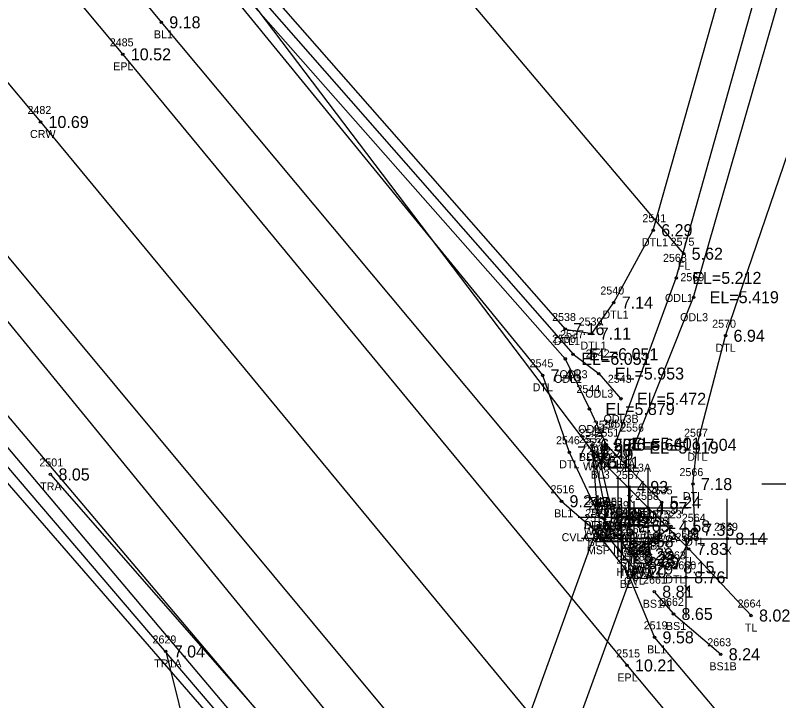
# Model space of a CAD drawing. Extents: x 2042211 to 2045853, y 303080 to 309569.
# Drawn here: x 2044641.9 to 2044737.2, y 304422.9 to 304508.5 of the extents above; entities that cross this region are included whole.
import ezdxf

# ---------------------------------------------------------------- set-up
doc = ezdxf.new("R2010")
doc.units = 0
for name, color, linetype in [('BR_500YR_SCOUR', 7, 'Continuous'), ('RD_DTM_BkLn1', 7, 'Continuous'), ('RD_DTM_BkLn2', 7, 'Continuous'), ('RD_DTM_BkLn_txCode', 7, 'Continuous'), ('RD_EX_Bridge_txCode', 7, 'Continuous'), ('RD_EX_Fence_Other_txCode', 7, 'Continuous'), ('RD_EX_H2O', 7, 'Continuous'), ('RD_EX_H2O_txCode', 7, 'Continuous'), ('RD_EX_Misc', 7, 'Continuous'), ('RD_EX_Misc_txCode', 7, 'Continuous'), ('RD_EX_Road', 7, 'Continuous'), ('RD_EX_Road_txCode', 7, 'Continuous'), ('RD_EX_TX_Bridge_ELEV', 7, 'Continuous'), ('RD_EX_TX_Fence_Other_ELEV', 7, 'Continuous'), ('RD_EX_TX_H2O_ELEV', 7, 'Continuous'), ('RD_EX_TX_Misc_ELEV', 7, 'Continuous'), ('RD_EX_TX_Road_ELEV', 7, 'Continuous'), ('RD_EX_TX_VEG_ELEV', 7, 'Continuous'), ('RD_EX_VEG_txCode', 7, 'Continuous'), ('RD_HC_Survey_ELEV', 7, 'Continuous'), ('RD_HC_Survey_txCode', 7, 'Continuous'), ('RD_SMD_Locator', 7, 'Continuous')]:
    doc.layers.add(name, color=color, linetype=linetype)

msp = doc.modelspace()

# ---------------------------------------------------------------- linework, layer by layer
at = {"layer": 'BR_500YR_SCOUR'}
for p, q in [((2044719.439, 304440.471), (2044715.108, 304445.782)), ((2044723.744, 304444.681), (2044719.311, 304440.845))]:
    msp.add_line(p, q, dxfattribs=at)
for points in [[(2044387.577, 304996.883), (2044390.527, 304961.862), (2044388.933, 304944.711), (2044397.822, 304931.375), (2044395.873, 304907.563), (2044407.425, 304883.173), (2044412.644, 304877.39), (2044413.342, 304846.913), (2044417.621, 304826.212), (2044417.526, 304827.992), (2044425.412, 304820.87), (2044430.677, 304811.061), (2044486.399, 304757.953), (2044546.528, 304677.071), (2044611.02, 304596.157), (2044662.498, 304521.896), (2044713.91, 304454.085), (2044725.963, 304441.864), (2044733.752, 304433.548)], [(2044487.627, 304762.146), (2044554.328, 304682.399), (2044620.575, 304604.641), (2044681.598, 304530.457), (2044725.334, 304478.722)], [(2044715.466, 304445.551), (2044715.7, 304446.16), (2044714.148, 304453.666)], [(2044646.255, 304451.162), (2044692.586, 304398.274), (2044689.619, 304390.755), (2044702.202, 304378.534)], [(2044714.677, 304444.823), (2044719.124, 304439.404), (2044701.712, 304391.606), (2044697.34, 304396.912), (2044714.677, 304444.823)], [(2044660.656, 304429.06), (2044663.918, 304415.975), (2044673.109, 304399.741), (2044680.782, 304391.873), (2044687.627, 304391.351)]]:
    msp.add_lwpolyline(points, dxfattribs=at)
for centre in [(2044713.91, 304454.085), (2044714.148, 304453.666), (2044646.255, 304451.162), (2044715.7, 304446.16), (2044715.108, 304445.782), (2044715.466, 304445.551), (2044714.677, 304444.823), (2044714.677, 304444.823), (2044723.744, 304444.681), (2044725.963, 304441.864), (2044719.311, 304440.845), (2044719.439, 304440.471), (2044719.124, 304439.404), (2044733.752, 304433.548)]:
    msp.add_circle(centre, 0.15, dxfattribs=at)
at = {"layer": 'RD_DTM_BkLn1'}
msp.add_line((2044714.599, 304446.338), (2044713.922, 304454.857), dxfattribs=at)
for points in [[(2043528.91, 305830.201), (2043556.349, 305797.191), (2043619.959, 305720.855), (2043684.02, 305644.21), (2043747.982, 305567.897), (2043812.349, 305491.131), (2043876.003, 305414.644), (2043940.217, 305337.825), (2044003.855, 305261.825), (2044067.878, 305184.945), (2044131.002, 305108.729), (2044195.617, 305032.027), (2044259.588, 304955.882), (2044323.631, 304879.523), (2044387.476, 304802.404), (2044451.918, 304725.211), (2044515.942, 304648.424), (2044581.148, 304571.515), (2044645.015, 304495.173), (2044708.415, 304418.525), (2044772.843, 304341.131)], [(2043798.359, 305479.168), (2043862.321, 305402.71), (2043926.375, 305326.693), (2043989.737, 305249.789), (2043988.335, 305246.753), (2043991.187, 305243.513), (2043994.754, 305243.646), (2044053.093, 305173.367), (2044116.282, 305094.904), (2044180.204, 305019.519), (2044245.629, 304943.507), (2044308.365, 304866.054), (2044373.103, 304789.959), (2044438.355, 304712.622), (2044501.575, 304636.049), (2044528.474, 304600.322), (2044565.871, 304558.849), (2044630.473, 304482.966), (2044694.059, 304405.2), (2044697.056, 304397.808), (2044701.805, 304392.079), (2044707.964, 304388.874), (2044759.043, 304329.782)], [(2044398.409, 304821.041), (2044402.858, 304816.025), (2044414.617, 304801.808), (2044465.404, 304737.697), (2044530.969, 304661.387), (2044596.612, 304584.367), (2044660.095, 304507.62), (2044710.079, 304447.814), (2044714.263, 304444.212), (2044718.277, 304439.003), (2044721.697, 304430.82), (2044787.245, 304353.104)], [(2044719.092, 304441.206), (2044722.36, 304443.78), (2044722.606, 304447.674), (2044715.662, 304454.882), (2044714.923, 304452.638), (2044716.379, 304446.269), (2044716.227, 304445.215)]]:
    msp.add_lwpolyline(points, dxfattribs=at)
at = {"layer": 'RD_DTM_BkLn2'}
msp.add_lwpolyline([(2044721.661, 304436.521), (2044724.066, 304433.744), (2044729.965, 304428.711)], dxfattribs=at)
at = {"layer": 'RD_EX_H2O'}
for points in [[(2044415.252, 304826.498), (2044425.658, 304808.253), (2044476.977, 304747.651), (2044539.623, 304670.387), (2044605.129, 304591.236), (2044669.299, 304516.299), (2044710.534, 304469.321), (2044713.854, 304468.759), (2044716.602, 304472.631), (2044721.532, 304481.663), (2044732.233, 304519.553), (2044759.214, 304613.286), (2044789.618, 304712.591), (2044819.6, 304810.159), (2044847.463, 304908.105)], [(2044716.811, 304455.017), (2044724.41, 304475.707), (2044736.429, 304518.583), (2044762.056, 304612.812), (2044791.723, 304711.725), (2044823.388, 304808.816), (2044851.522, 304906.138)], [(2044719.058, 304454.514), (2044726.582, 304473.297), (2044739.403, 304517.937), (2044769.912, 304611.113), (2044797.278, 304709.897), (2044827.722, 304807.517), (2044855.708, 304905.787)], [(2044719.894, 304440.119), (2044724.283, 304439.56), (2044726.758, 304444.252), (2044726.489, 304449.957), (2044727.038, 304454.868), (2044730.565, 304468.482), (2044746.811, 304516.02), (2044772.025, 304609.791), (2044801.757, 304708.942), (2044831.053, 304807.037), (2044857.931, 304905.053)], [(2044412.681, 304824.613), (2044424.351, 304807.804), (2044474.039, 304744.84), (2044537.221, 304668.231), (2044604.124, 304590.578), (2044668.245, 304515.544), (2044711.531, 304466.177), (2044714.738, 304463.761), (2044717.494, 304460.608)], [(2044411.609, 304823.922), (2044423.387, 304807.219), (2044471.394, 304742.737), (2044536.14, 304667.19), (2044602.882, 304589.737), (2044667.184, 304514.776), (2044710.555, 304465.6), (2044713.574, 304459.338), (2044715.662, 304454.882)], [(2044410.564, 304822.991), (2044421.908, 304806.08), (2044470.671, 304741.868), (2044535.464, 304666.283), (2044602.124, 304589.069), (2044666.311, 304514.199), (2044707.721, 304463.544), (2044711.047, 304453.935), (2044714.599, 304446.338)], [(2044526.687, 304588.118), (2044529.748, 304589.501), (2044560.233, 304553.153), (2044624.261, 304478.07), (2044679.387, 304412.979), (2044689.205, 304400.4), (2044696.615, 304396.135)], [(2044526.687, 304588.118), (2044524.459, 304585.798), (2044557.517, 304549.443), (2044620.266, 304473.778), (2044676.082, 304409.539), (2044675.888, 304404.78), (2044683.559, 304394.923), (2044688.931, 304389.145), (2044690.581, 304383.03), (2044681.722, 304360.314), (2044669.719, 304323.227)], [(2044528.02, 304587.505), (2044559.1, 304551.602), (2044622.39, 304476.369), (2044677.568, 304411.069), (2044687.253, 304399.145), (2044692.496, 304393.31)], [(2044526.695, 304586.112), (2044558.354, 304550.679), (2044621.044, 304475.287), (2044676.738, 304410.116), (2044678.186, 304404.531), (2044685.261, 304396.551), (2044691.411, 304390.929)]]:
    msp.add_lwpolyline(points, dxfattribs=at)
at = {"layer": 'RD_EX_Misc'}
for p, q in [((2044718.499, 304444.597), (2044718.499, 304454.597)), ((2044720.899, 304441.988), (2044720.899, 304451.988)), ((2044717.153, 304440.836), (2044717.153, 304450.836)), ((2044735.093, 304449.976), (2044745.093, 304449.976)), ((2044713.499, 304449.597), (2044723.499, 304449.597)), ((2044718.662, 304439.74), (2044718.662, 304449.74)), ((2044717.573, 304438.205), (2044717.573, 304448.205)), ((2044730.787, 304438.129), (2044730.787, 304448.129)), ((2044715.899, 304446.988), (2044725.899, 304446.988)), ((2044719.176, 304437.807), (2044719.176, 304447.807)), ((2044712.153, 304445.836), (2044722.153, 304445.836)), ((2044713.662, 304444.74), (2044723.662, 304444.74)), ((2044712.573, 304443.205), (2044722.573, 304443.205)), ((2044725.643, 304433.315), (2044725.643, 304443.315)), ((2044725.787, 304443.129), (2044735.787, 304443.129)), ((2044714.176, 304442.807), (2044724.176, 304442.807)), ((2044720.643, 304438.315), (2044730.643, 304438.315))]:
    msp.add_line(p, q, dxfattribs=at)
at = {"layer": 'RD_EX_Road'}
for points in [[(2043522.114, 305819.999), (2043547.67, 305789.846), (2043610.716, 305713.317), (2043674.952, 305636.321), (2043738.181, 305559.625), (2043802.423, 305482.711), (2043865.72, 305405.842), (2043929.527, 305328.852), (2043994.128, 305253.275), (2044057.402, 305176.499), (2044121.268, 305100.203), (2044185.29, 305023.535), (2044249.556, 304947.279), (2044313.307, 304870.314), (2044377.087, 304793.291), (2044441.996, 304716.26), (2044505.918, 304639.554), (2044570.444, 304562.352), (2044634.611, 304485.931), (2044698.462, 304409.271), (2044762.461, 304332.365)], [(2044013.411, 305270.34), (2044077.969, 305194.148), (2044141.399, 305117.67), (2044205.924, 305040.831), (2044269.544, 304964.65), (2044331.732, 304891.037), (2044335.217, 304889.195), (2044346.013, 304875.314), (2044356.182, 304867.608), (2044370.01, 304868.141), (2044386.833, 304866.361), (2044389.438, 304849.531), (2044390.713, 304830.729), (2044393.769, 304818.438), (2044395.505, 304814.177), (2044398.156, 304811.088), (2044461.796, 304734.029), (2044526.037, 304657.597), (2044591.284, 304580.233), (2044655.292, 304503.619), (2044718.261, 304427.316), (2044783.133, 304349.855)]]:
    msp.add_lwpolyline(points, dxfattribs=at)
at = {"layer": 'RD_SMD_Locator'}
for centre in [(2044660.095, 304507.62), (2044655.292, 304503.619), (2044645.015, 304495.173), (2044721.532, 304481.663), (2044725.334, 304478.722), (2044724.41, 304475.707), (2044716.602, 304472.631), (2044726.582, 304473.297), (2044710.534, 304469.321), (2044713.854, 304468.759), (2044730.565, 304468.482), (2044711.531, 304466.177), (2044710.555, 304465.6), (2044707.721, 304463.544), (2044714.738, 304463.761), (2044717.494, 304460.608), (2044713.574, 304459.338), (2044713.922, 304454.857), (2044715.662, 304454.882), (2044715.662, 304454.882), (2044716.811, 304455.017), (2044719.058, 304454.514), (2044727.038, 304454.868), (2044711.047, 304453.935), (2044714.923, 304452.638), (2044726.489, 304449.957), (2044718.499, 304449.597), (2044710.079, 304447.814), (2044720.899, 304446.988), (2044722.606, 304447.674), (2044714.599, 304446.338), (2044714.599, 304446.338), (2044716.379, 304446.269), (2044717.153, 304445.836), (2044716.227, 304445.215), (2044714.263, 304444.212), (2044718.662, 304444.74), (2044726.758, 304444.252), (2044717.573, 304443.205), (2044722.36, 304443.78), (2044730.787, 304443.129), (2044719.176, 304442.807), (2044719.092, 304441.206), (2044719.894, 304440.119), (2044719.894, 304440.119), (2044724.283, 304439.56), (2044718.277, 304439.003), (2044725.643, 304438.315), (2044721.661, 304436.521), (2044724.066, 304433.744), (2044721.697, 304430.82), (2044660.656, 304429.06), (2044729.965, 304428.711), (2044718.261, 304427.316)]:
    msp.add_circle(centre, 0.15, dxfattribs=at)

# ---------------------------------------------------------------- texts
at = {"layer": 'BR_500YR_SCOUR'}
msp.add_text('BL2A', height=1, dxfattribs=at).set_placement((2044712.906, 304444.338))
at = {"layer": 'RD_DTM_BkLn_txCode'}
for s, p in [('BL1', (2044659.174, 304505.62)), ('2549', (2044712.292, 304455.857)), ('2551', (2044714.315, 304455.882)), ('2552', (2044713.293, 304453.638)), ('BL2B', (2044712.245, 304452.857)), ('BL3', (2044714.457, 304452.882)), ('BL3', (2044713.718, 304450.638)), ('2516', (2044708.709, 304448.814)), ('2535', (2044720.976, 304448.674)), ('2548', (2044712.969, 304447.338)), ('2553', (2044714.749, 304447.269)), ('2554', (2044714.597, 304446.215)), ('BL1', (2044709.158, 304445.814)), ('2517', (2044712.917, 304445.212)), ('BL3', (2044721.402, 304445.674)), ('BL3', (2044715.174, 304444.269)), ('2534', (2044720.73, 304444.78)), ('BL3B', (2044714.549, 304443.215)), ('BL1', (2044713.342, 304442.212)), ('2533', (2044717.462, 304442.206)), ('BL3', (2044721.155, 304441.78)), ('2561', (2044718.524, 304441.119)), ('2518', (2044716.93, 304440.003)), ('BL3A', (2044717.399, 304439.206)), ('BL2A', (2044718.201, 304438.119)), ('2661', (2044720.267, 304437.521)), ('BL1', (2044717.356, 304437.003)), ('BS1A', (2044720.228, 304434.521)), ('2662', (2044722.389, 304434.744)), ('2519', (2044720.35, 304431.82)), ('BS1', (2044723.121, 304431.744)), ('2663', (2044728.288, 304429.711)), ('BL1', (2044720.775, 304428.82)), ('BS1B', (2044728.548, 304426.711))]:
    msp.add_text(s, height=1, dxfattribs=at).set_placement(p)
at = {"layer": 'RD_EX_Bridge_txCode'}
for s, p in [('2531', (2044712.801, 304454.666)), ('WWB', (2044712.77, 304451.666)), ('2530', (2044714.03, 304447.16)), ('2526', (2044713.454, 304446.782)), ('2529', (2044713.836, 304446.551)), ('2527', (2044713.047, 304445.823)), ('2578', (2044713.047, 304445.823)), ('2523', (2044722.114, 304445.681)), ('WW', (2044714.794, 304444.16)), ('WWA .6', (2044712.868, 304443.551)), ('HWB', (2044713.816, 304443.782)), ('CVLA 5HX5W', (2044710.095, 304442.823)), ('CVLB', (2044712.961, 304442.823)), ('WWA .6', (2044721.146, 304442.681)), ('2524', (2044717.681, 304441.845)), ('2525', (2044717.809, 304441.471)), ('2528', (2044717.494, 304440.404)), ('HWA .9', (2044716.95, 304438.471)), ('WWB', (2044717.933, 304438.845)), ('CVL', (2044717.88, 304437.404))]:
    msp.add_text(s, height=1, dxfattribs=at).set_placement(p)
at = {"layer": 'RD_EX_Fence_Other_txCode'}
for s, p in [('2575', (2044723.704, 304479.722)), ('FL', (2044724.602, 304476.722))]:
    msp.add_text(s, height=1, dxfattribs=at).set_placement(p)
at = {"layer": 'RD_EX_H2O_txCode'}
for s, p in [('2541', (2044720.185, 304482.663)), ('DTL1', (2044720.122, 304479.663)), ('2568', (2044722.756, 304477.707)), ('2569', (2044724.929, 304475.297)), ('2540', (2044714.933, 304473.631)), ('ODL1', (2044723, 304472.707)), ('2538', (2044708.904, 304470.321)), ('2539', (2044712.224, 304469.759)), ('DTL1', (2044715.193, 304470.631)), ('ODL3', (2044724.889, 304470.297)), ('2570', (2044728.895, 304469.482)), ('2537', (2044709.901, 304468.177)), ('2536', (2044708.901, 304467.6)), ('DTL1', (2044709.124, 304467.321)), ('DTL1', (2044712.445, 304466.759)), ('DTL', (2044729.321, 304466.482)), ('2542', (2044713.108, 304465.761)), ('2545', (2044706.091, 304464.544)), ('ODL3', (2044709.838, 304463.177)), ('ODL1', (2044709.145, 304462.6)), ('2543', (2044715.864, 304462.608)), ('DTL', (2044706.477, 304461.544)), ('2544', (2044711.944, 304461.338)), ('ODL3', (2044713.045, 304460.761)), ('ODL3B', (2044715.329, 304457.608)), ('2550', (2044713.993, 304456.882)), ('2555', (2044715.181, 304457.017)), ('2556', (2044717.405, 304456.514)), ('ODL1', (2044712.165, 304456.338)), ('2567', (2044725.385, 304455.868)), ('2546', (2044709.394, 304454.935)), ('DTL', (2044725.794, 304452.868)), ('DTL', (2044709.803, 304451.935)), ('ODL1B', (2044713.78, 304451.882)), ('ODL1A', (2044714.913, 304452.017)), ('ODL3A', (2044716.877, 304451.514)), ('2566', (2044724.812, 304450.957)), ('DTL', (2044725.245, 304447.957)), ('2547', (2044712.969, 304447.338)), ('2564', (2044725.104, 304445.252)), ('DTLB', (2044712.882, 304444.338)), ('DTL', (2044725.514, 304442.252)), ('2562', (2044718.241, 304441.119)), ('2563', (2044722.629, 304440.56)), ('DTLA', (2044718.162, 304438.119)), ('DTL', (2044723.039, 304437.56))]:
    msp.add_text(s, height=1, dxfattribs=at).set_placement(p)
at = {"layer": 'RD_EX_Misc_txCode'}
for s, p in [('2557', (2044716.869, 304450.597)), ('2558', (2044719.269, 304447.988)), ('X', (2044718.184, 304447.597)), ('2559', (2044715.523, 304446.836)), ('2521', (2044717.316, 304445.74)), ('X', (2044720.584, 304444.988)), ('2522', (2044715.943, 304444.205)), ('2659', (2044729.133, 304444.129)), ('X', (2044716.838, 304443.836)), ('2560', (2044717.483, 304443.807)), ('MSP INVERT', (2044714.34, 304442.74)), ('MSP INVERT', (2044713.25, 304441.205)), ('X', (2044718.861, 304440.807)), ('X', (2044730.472, 304441.129)), ('2660', (2044723.927, 304439.315)), ('X', (2044725.328, 304436.315))]:
    msp.add_text(s, height=1, dxfattribs=at).set_placement(p)
at = {"layer": 'RD_EX_Road_txCode'}
for s, p in [('2485', (2044653.662, 304504.619)), ('EPL', (2044654.088, 304501.619)), ('2515', (2044716.914, 304428.316)), ('EPL', (2044717.056, 304425.316))]:
    msp.add_text(s, height=1, dxfattribs=at).set_placement(p)
at = {"layer": 'RD_EX_TX_Bridge_ELEV'}
for s, p in [('5.49', (2044715.148, 304452.916)), ('8.25', (2044716.7, 304445.41)), ('9.24', (2044716.108, 304445.032)), ('8.31', (2044716.466, 304444.801)), ('8.20', (2044715.677, 304444.073)), ('8.20', (2044715.677, 304444.073)), ('4.58', (2044724.744, 304443.931)), ('8.22', (2044720.311, 304440.095)), ('9.23', (2044720.439, 304439.721)), ('8.29', (2044720.124, 304438.654))]:
    msp.add_text(s, height=1.5, dxfattribs=at).set_placement(p)
at = {"layer": 'RD_EX_TX_Fence_Other_ELEV'}
msp.add_text('5.62', height=1.5, dxfattribs=at).set_placement((2044726.334, 304477.972))
at = {"layer": 'RD_EX_TX_H2O_ELEV'}
for s, p in [('6.29', (2044722.532, 304480.913)), ('EL=5.212', (2044726.41, 304474.957)), ('EL=5.419', (2044728.582, 304472.547)), ('7.14', (2044717.602, 304471.881)), ('7.16', (2044711.534, 304468.571)), ('7.11', (2044714.854, 304468.009)), ('6.94', (2044731.565, 304467.732)), ('EL=6.051', (2044713.531, 304465.427)), ('EL=6.051', (2044712.555, 304464.85)), ('7.48', (2044708.721, 304462.794)), ('EL=5.953', (2044716.738, 304463.011)), ('EL=5.472', (2044719.494, 304459.858)), ('EL=5.879', (2044715.574, 304458.588)), ('EL=5.661', (2044717.662, 304454.132)), ('EL=5.401', (2044718.811, 304454.267)), ('7.04', (2044728.038, 304454.118)), ('7.81', (2044712.047, 304453.185)), ('EL=5.919', (2044721.058, 304453.764)), ('7.18', (2044727.489, 304449.207)), ('8.32', (2044715.599, 304445.588)), ('7.36', (2044727.758, 304443.502)), ('8.69', (2044720.894, 304439.369)), ('8.15', (2044725.283, 304438.81))]:
    msp.add_text(s, height=1.5, dxfattribs=at).set_placement(p)
at = {"layer": 'RD_EX_TX_Misc_ELEV'}
for s, p in [('9.18', (2044661.095, 304506.87)), ('6.20', (2044714.922, 304454.107)), ('5.66', (2044716.662, 304454.132)), ('5.11', (2044715.923, 304451.888)), ('4.93', (2044719.499, 304448.847)), ('9.24', (2044711.079, 304447.064)), ('5.24', (2044723.606, 304446.924)), ('8.32', (2044715.599, 304445.588)), ('4.59', (2044717.379, 304445.519)), ('4.97', (2044721.899, 304446.238)), ('4.42', (2044717.227, 304444.465)), ('4.59', (2044718.153, 304445.086)), ('2.63', (2044719.662, 304443.99)), ('9.16', (2044715.263, 304443.462)), ('5.09', (2044723.36, 304443.03)), ('2.59', (2044718.573, 304442.455)), ('4.58', (2044720.176, 304442.057)), ('8.14', (2044731.787, 304442.379)), ('4.28', (2044720.092, 304440.456)), ('8.69', (2044720.894, 304439.369)), ('9.20', (2044719.277, 304438.253)), ('8.76', (2044726.643, 304437.565)), ('8.81', (2044722.661, 304435.771)), ('8.65', (2044725.066, 304432.994)), ('9.58', (2044722.697, 304430.07)), ('8.24', (2044730.965, 304427.961))]:
    msp.add_text(s, height=1.5, dxfattribs=at).set_placement(p)
at = {"layer": 'RD_EX_TX_Road_ELEV'}
for s, p in [('10.52', (2044656.292, 304502.869)), ('10.21', (2044719.261, 304426.566))]:
    msp.add_text(s, height=1.5, dxfattribs=at).set_placement(p)
at = {"layer": 'RD_EX_TX_VEG_ELEV'}
for s, p in [('6.30', (2044714.91, 304453.335)), ('8.05', (2044647.255, 304450.412)), ('7.83', (2044726.963, 304441.114)), ('8.02', (2044734.752, 304432.798)), ('7.04', (2044661.656, 304428.31))]:
    msp.add_text(s, height=1.5, dxfattribs=at).set_placement(p)
at = {"layer": 'RD_EX_VEG_txCode'}
for s, p in [('2532', (2044712.28, 304455.085)), ('2501', (2044644.869, 304452.162)), ('TL', (2044713.139, 304452.085)), ('TRA', (2044644.971, 304449.162)), ('2565', (2044724.309, 304442.864)), ('TL', (2044725.191, 304439.864)), ('2664', (2044732.074, 304434.548)), ('TL', (2044732.98, 304431.548)), ('2629', (2044659.003, 304430.06)), ('TR1A', (2044659.207, 304427.06))]:
    msp.add_text(s, height=1, dxfattribs=at).set_placement(p)
at = {"layer": 'RD_HC_Survey_ELEV'}
msp.add_text('10.69', height=1.5, dxfattribs=at).set_placement((2044646.015, 304494.423))
at = {"layer": 'RD_HC_Survey_txCode'}
for s, p in [('2482', (2044643.385, 304496.173)), ('CRW', (2044643.7, 304493.173))]:
    msp.add_text(s, height=1, dxfattribs=at).set_placement(p)

doc.saveas('drawing.dxf')
